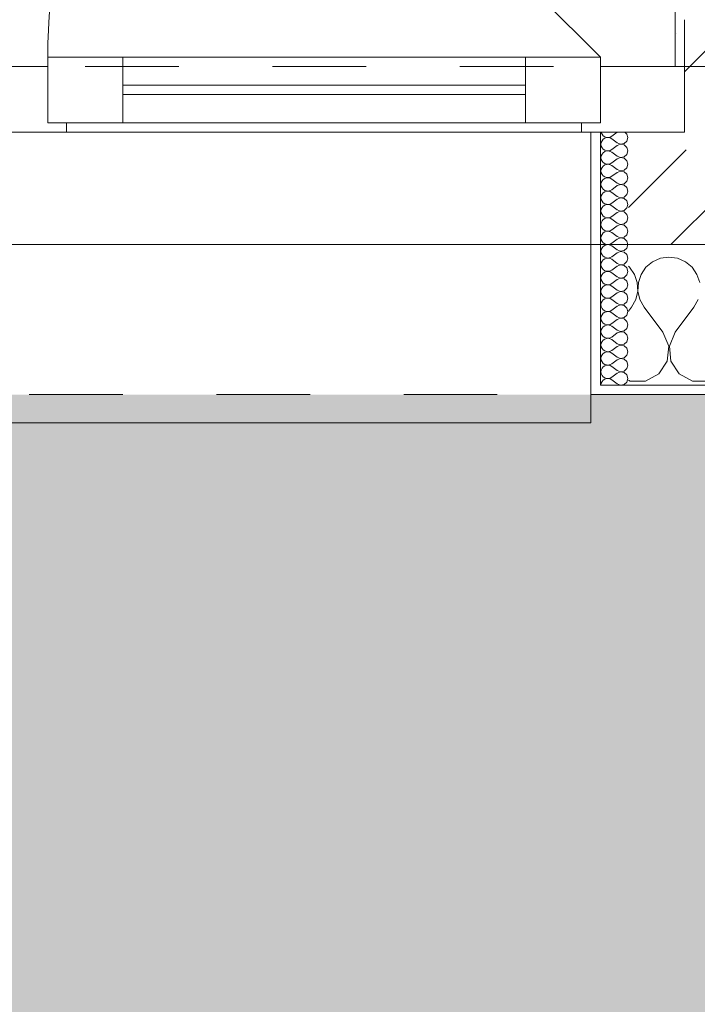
# Model space of a CAD drawing. Header units: metres. Extents: x -4 to 100, y -11 to 17.
# Tile 593 of 656: x 56.84 to 57.564, y -0.806 to 0.245. Entities that reach past the tile are written whole.
import ezdxf

# ---------------------------------------------------------------- set-up
doc = ezdxf.new("R2010")
doc.units = ezdxf.units.M
doc.header["$MEASUREMENT"] = 0
doc.linetypes.add('Strichlinie eng', pattern=[0.115, 0.075, -0.04])
doc.linetypes.add('Untersicht', pattern=[0.1, 0.075, -0.025])
for name, color, linetype in [('152 - Bemaßung_ Beschriftung.Ausbau', 7, 'Continuous'), ('302 - Elemente.Schraffur', 7, 'Continuous'), ('603 - Struktur.Bodenplatte_ Decke Roh', 7, 'Continuous'), ('604 - Struktur.Wand Aussen', 7, 'Continuous'), ('Neubau_653 - Abdeckung.TB Verkofferung', 7, 'Continuous')]:
    doc.layers.add(name, color=color, linetype=linetype)
doc.styles.add('ERSTELLTER_STIL_2', font='txt')
doc.dimstyles.new('ERSTELLTER_STIL__5', dxfattribs={"dimtxt": 0.1, "dimasz": 0.0532, "dimexe": 0.18, "dimexo": 0.0625, "dimgap": 0, "dimtad": 1, "dimtih": 1, "dimtoh": 1, "dimzin": 0, "dimdsep": 46, "dimtxsty": 'ERSTELLTER_STIL_2', "dimblk": 'ARROWHEAD_2', "dimblk1": 'ARROWHEAD_2', "dimblk2": 'ARROWHEAD_2', "dimcen": 0.09, "dimse1": 1, "dimse2": 1, "dimclrd": 7, "dimclre": 7, "dimclrt": 7, "dimazin": 0, "dimtfac": 1, "dimtdec": 4, "dimtmove": 0, "dimatfit": 3, "dimfxl": 1, "dimtolj": 1, "dimtzin": 0, "dimarcsym": 0})
pattern_1 = [(0, (0, 0), (0, 0.08660254), [0, -0.05]), (0, (0.025, 0.0433), (0, 0.08660254), [0, -0.05])]

# ---------------------------------------------------------------- blocks, each defined once
blk = doc.blocks.new('*X159')
at = {"layer": '604 - Struktur.Wand Aussen', "color": 7, "linetype": 'Continuous', "lineweight": 5}
for p, q in [((57.5242, -0.0096), (57.5158, -0.0133)), ((57.5333, -0.0083), (57.5242, -0.0096)), ((57.5424, -0.0096), (57.5333, -0.0083)), ((57.5509, -0.0133), (57.5424, -0.0096)), ((57.4913, -0.0192), (57.49, -0.0181)), ((57.4965, -0.0268), (57.4913, -0.0192)), ((57.5087, -0.0192), (57.5035, -0.0268)), ((57.5158, -0.0133), (57.5087, -0.0192)), ((57.5579, -0.0192), (57.5509, -0.0133)), ((57.5631, -0.0268), (57.5579, -0.0192)), ((57.4994, -0.0355), (57.4965, -0.0268)), ((57.5035, -0.0268), (57.5006, -0.0355)), ((57.5661, -0.0355), (57.5631, -0.0268)), ((57.4999, -0.0447), (57.4994, -0.0355)), ((57.5006, -0.0355), (57.5001, -0.0447)), ((57.4978, -0.0536), (57.4999, -0.0447)), ((57.5001, -0.0447), (57.5022, -0.0536)), ((57.49, -0.0661), (57.4933, -0.0617)), ((57.4933, -0.0617), (57.4978, -0.0536)), ((57.5022, -0.0536), (57.5067, -0.0617)), ((57.5267, -0.0883), (57.5067, -0.0617)), ((57.54, -0.0883), (57.56, -0.0617)), ((57.56, -0.0617), (57.5645, -0.0536)), ((57.533, -0.1033), (57.5267, -0.0883)), ((57.54, -0.0883), (57.5337, -0.1033)), ((57.5314, -0.1195), (57.533, -0.1033)), ((57.5337, -0.1033), (57.5352, -0.1195)), ((57.5224, -0.133), (57.5314, -0.1195)), ((57.5352, -0.1195), (57.5442, -0.133)), ((57.5081, -0.1407), (57.5224, -0.133)), ((57.5442, -0.133), (57.5585, -0.1407)), ((57.49, -0.1397), (57.4919, -0.1407)), ((57.4919, -0.1407), (57.5081, -0.1407)), ((57.5585, -0.1407), (57.5748, -0.1407))]:
    blk.add_line(p, q, dxfattribs=at)
blk = doc.blocks.new('*X164')
at = {"layer": '604 - Struktur.Wand Aussen', "color": 7, "linetype": 'Continuous', "lineweight": 5}
for p, q in [((57.4609, 0.125), (57.461, 0.1245)), ((57.461, 0.1245), (57.4618, 0.1227)), ((57.4618, 0.1159), (57.461, 0.1141)), ((57.4618, 0.1227), (57.463, 0.1212)), ((57.463, 0.1174), (57.4618, 0.1159)), ((57.463, 0.1212), (57.4647, 0.12)), ((57.4647, 0.1185), (57.463, 0.1174)), ((57.4647, 0.12), (57.4665, 0.1194)), ((57.4665, 0.1192), (57.4647, 0.1185)), ((57.4665, 0.1194), (57.4685, 0.1193)), ((57.4685, 0.1193), (57.4665, 0.1192)), ((57.4685, 0.1193), (57.4704, 0.1198)), ((57.4704, 0.1188), (57.4685, 0.1193)), ((57.4704, 0.1198), (57.4721, 0.1207)), ((57.4721, 0.1179), (57.4704, 0.1188)), ((57.4779, 0.125), (57.4721, 0.1207)), ((57.4779, 0.1136), (57.4721, 0.1179)), ((57.4882, 0.123), (57.4861, 0.125)), ((57.4893, 0.1193), (57.4882, 0.123)), ((57.4882, 0.1155), (57.4893, 0.1193)), ((57.461, 0.1141), (57.4607, 0.1121)), ((57.4607, 0.1121), (57.461, 0.1102)), ((57.461, 0.1102), (57.4618, 0.1084)), ((57.4618, 0.1084), (57.463, 0.1069)), ((57.463, 0.1069), (57.4647, 0.1058)), ((57.4647, 0.1058), (57.4665, 0.1051)), ((57.4665, 0.1051), (57.4685, 0.105)), ((57.4685, 0.105), (57.4704, 0.1055)), ((57.4704, 0.1055), (57.4721, 0.1064)), ((57.4779, 0.1107), (57.4721, 0.1064)), ((57.4779, 0.1136), (57.4815, 0.1122)), ((57.4815, 0.1121), (57.4779, 0.1107)), ((57.4815, 0.1122), (57.4853, 0.1129)), ((57.4853, 0.1114), (57.4815, 0.1121)), ((57.4853, 0.1129), (57.4882, 0.1155)), ((57.4882, 0.1088), (57.4853, 0.1114)), ((57.4893, 0.105), (57.4882, 0.1088)), ((57.461, 0.0998), (57.4607, 0.0979)), ((57.4607, 0.0979), (57.461, 0.0959)), ((57.4618, 0.1016), (57.461, 0.0998)), ((57.461, 0.0959), (57.4618, 0.0941)), ((57.463, 0.1031), (57.4618, 0.1016)), ((57.4647, 0.1042), (57.463, 0.1031)), ((57.4665, 0.1049), (57.4647, 0.1042)), ((57.4685, 0.105), (57.4665, 0.1049)), ((57.4704, 0.1045), (57.4685, 0.105)), ((57.4721, 0.1036), (57.4704, 0.1045)), ((57.4779, 0.0993), (57.4721, 0.1036)), ((57.4779, 0.0964), (57.4721, 0.0921)), ((57.4779, 0.0993), (57.4815, 0.0979)), ((57.4815, 0.0978), (57.4779, 0.0964)), ((57.4815, 0.0979), (57.4853, 0.0986)), ((57.4853, 0.0971), (57.4815, 0.0978)), ((57.4853, 0.0986), (57.4882, 0.1012)), ((57.4882, 0.0945), (57.4853, 0.0971)), ((57.4882, 0.1012), (57.4893, 0.105)), ((57.461, 0.0855), (57.4607, 0.0836)), ((57.4618, 0.0873), (57.461, 0.0855)), ((57.4618, 0.0941), (57.463, 0.0926)), ((57.463, 0.0888), (57.4618, 0.0873)), ((57.463, 0.0926), (57.4647, 0.0915)), ((57.4647, 0.09), (57.463, 0.0888)), ((57.4647, 0.0915), (57.4665, 0.0908)), ((57.4665, 0.0906), (57.4647, 0.09)), ((57.4665, 0.0908), (57.4685, 0.0907)), ((57.4685, 0.0907), (57.4665, 0.0906)), ((57.4685, 0.0907), (57.4704, 0.0912)), ((57.4704, 0.0902), (57.4685, 0.0907)), ((57.4704, 0.0912), (57.4721, 0.0921)), ((57.4721, 0.0893), (57.4704, 0.0902)), ((57.4779, 0.085), (57.4721, 0.0893)), ((57.4779, 0.085), (57.4815, 0.0836)), ((57.4815, 0.0836), (57.4853, 0.0843)), ((57.4853, 0.0843), (57.4882, 0.087)), ((57.4893, 0.0907), (57.4882, 0.0945)), ((57.4882, 0.087), (57.4893, 0.0907)), ((57.4607, 0.0836), (57.461, 0.0816)), ((57.461, 0.0816), (57.4618, 0.0798)), ((57.4618, 0.0798), (57.463, 0.0783)), ((57.463, 0.0746), (57.4618, 0.073)), ((57.463, 0.0783), (57.4647, 0.0772)), ((57.4647, 0.0757), (57.463, 0.0746)), ((57.4647, 0.0772), (57.4665, 0.0766)), ((57.4665, 0.0763), (57.4647, 0.0757)), ((57.4665, 0.0766), (57.4685, 0.0765)), ((57.4685, 0.0764), (57.4665, 0.0763)), ((57.4685, 0.0765), (57.4704, 0.0769)), ((57.4704, 0.076), (57.4685, 0.0764)), ((57.4704, 0.0769), (57.4721, 0.0779)), ((57.4721, 0.075), (57.4704, 0.076)), ((57.4779, 0.0821), (57.4721, 0.0779)), ((57.4779, 0.0707), (57.4721, 0.075)), ((57.4815, 0.0835), (57.4779, 0.0821)), ((57.4853, 0.0828), (57.4815, 0.0835)), ((57.4882, 0.0802), (57.4853, 0.0828)), ((57.4893, 0.0764), (57.4882, 0.0802)), ((57.4882, 0.0727), (57.4893, 0.0764)), ((57.461, 0.0712), (57.4607, 0.0693)), ((57.4607, 0.0693), (57.461, 0.0673)), ((57.4618, 0.073), (57.461, 0.0712)), ((57.461, 0.0673), (57.4618, 0.0655)), ((57.4618, 0.0655), (57.463, 0.064)), ((57.463, 0.064), (57.4647, 0.0629)), ((57.4704, 0.0626), (57.4721, 0.0636)), ((57.4779, 0.0679), (57.4721, 0.0636)), ((57.4779, 0.0707), (57.4815, 0.0693)), ((57.4815, 0.0693), (57.4779, 0.0679)), ((57.4815, 0.0693), (57.4853, 0.07)), ((57.4853, 0.0685), (57.4815, 0.0693)), ((57.4853, 0.07), (57.4882, 0.0727)), ((57.4882, 0.0659), (57.4853, 0.0685)), ((57.4893, 0.0621), (57.4882, 0.0659)), ((57.461, 0.057), (57.4607, 0.055)), ((57.4607, 0.055), (57.461, 0.053)), ((57.4618, 0.0588), (57.461, 0.057)), ((57.461, 0.053), (57.4618, 0.0512)), ((57.463, 0.0603), (57.4618, 0.0588)), ((57.4647, 0.0614), (57.463, 0.0603)), ((57.4647, 0.0629), (57.4665, 0.0623)), ((57.4665, 0.062), (57.4647, 0.0614)), ((57.4665, 0.0623), (57.4685, 0.0622)), ((57.4685, 0.0621), (57.4665, 0.062)), ((57.4685, 0.0622), (57.4704, 0.0626)), ((57.4704, 0.0617), (57.4685, 0.0621)), ((57.4721, 0.0607), (57.4704, 0.0617)), ((57.4779, 0.0564), (57.4721, 0.0607)), ((57.4779, 0.0536), (57.4721, 0.0493)), ((57.4779, 0.0564), (57.4815, 0.055)), ((57.4815, 0.055), (57.4779, 0.0536)), ((57.4815, 0.055), (57.4853, 0.0558)), ((57.4853, 0.0542), (57.4815, 0.055)), ((57.4853, 0.0558), (57.4882, 0.0584)), ((57.4882, 0.0516), (57.4853, 0.0542)), ((57.4882, 0.0584), (57.4893, 0.0621)), ((57.461, 0.0427), (57.4607, 0.0407)), ((57.4618, 0.0445), (57.461, 0.0427)), ((57.4618, 0.0512), (57.463, 0.0497)), ((57.463, 0.046), (57.4618, 0.0445)), ((57.463, 0.0497), (57.4647, 0.0486)), ((57.4647, 0.0471), (57.463, 0.046)), ((57.4647, 0.0486), (57.4665, 0.048)), ((57.4665, 0.0477), (57.4647, 0.0471)), ((57.4665, 0.048), (57.4685, 0.0479)), ((57.4685, 0.0478), (57.4665, 0.0477)), ((57.4685, 0.0479), (57.4704, 0.0483)), ((57.4704, 0.0474), (57.4685, 0.0478)), ((57.4704, 0.0483), (57.4721, 0.0493)), ((57.4721, 0.0464), (57.4704, 0.0474)), ((57.4779, 0.0421), (57.4721, 0.0464)), ((57.4779, 0.0421), (57.4815, 0.0407)), ((57.4853, 0.0415), (57.4882, 0.0441)), ((57.4893, 0.0479), (57.4882, 0.0516)), ((57.4882, 0.0441), (57.4893, 0.0479)), ((57.4607, 0.0407), (57.461, 0.0388)), ((57.461, 0.0388), (57.4618, 0.037)), ((57.4618, 0.037), (57.463, 0.0354)), ((57.463, 0.0317), (57.4618, 0.0302)), ((57.463, 0.0354), (57.4647, 0.0343)), ((57.4647, 0.0328), (57.463, 0.0317)), ((57.4647, 0.0343), (57.4665, 0.0337)), ((57.4665, 0.0334), (57.4647, 0.0328)), ((57.4665, 0.0337), (57.4685, 0.0336)), ((57.4685, 0.0335), (57.4665, 0.0334)), ((57.4685, 0.0336), (57.4704, 0.034)), ((57.4704, 0.0331), (57.4685, 0.0335)), ((57.4704, 0.034), (57.4721, 0.035)), ((57.4721, 0.0321), (57.4704, 0.0331)), ((57.4779, 0.0393), (57.4721, 0.035)), ((57.4779, 0.0279), (57.4721, 0.0321)), ((57.4815, 0.0407), (57.4779, 0.0393)), ((57.4815, 0.0407), (57.4853, 0.0415)), ((57.4853, 0.04), (57.4815, 0.0407)), ((57.4882, 0.0373), (57.4853, 0.04)), ((57.4893, 0.0336), (57.4882, 0.0373)), ((57.4882, 0.0298), (57.4893, 0.0336)), ((57.461, 0.0284), (57.4607, 0.0264)), ((57.4607, 0.0264), (57.461, 0.0245)), ((57.4618, 0.0302), (57.461, 0.0284)), ((57.461, 0.0245), (57.4618, 0.0227)), ((57.4618, 0.0227), (57.463, 0.0212)), ((57.463, 0.0212), (57.4647, 0.02)), ((57.4779, 0.025), (57.4721, 0.0207)), ((57.4779, 0.0279), (57.4815, 0.0265)), ((57.4815, 0.0264), (57.4779, 0.025)), ((57.4815, 0.0265), (57.4853, 0.0272)), ((57.4853, 0.0257), (57.4815, 0.0264)), ((57.4853, 0.0272), (57.4882, 0.0298)), ((57.4882, 0.023), (57.4853, 0.0257)), ((57.4893, 0.0193), (57.4882, 0.023)), ((57.461, 0.0141), (57.4607, 0.0121)), ((57.4607, 0.0121), (57.461, 0.0102)), ((57.4618, 0.0159), (57.461, 0.0141)), ((57.463, 0.0174), (57.4618, 0.0159)), ((57.4647, 0.0185), (57.463, 0.0174)), ((57.4647, 0.02), (57.4665, 0.0194)), ((57.4665, 0.0192), (57.4647, 0.0185)), ((57.4665, 0.0194), (57.4685, 0.0193)), ((57.4685, 0.0193), (57.4665, 0.0192)), ((57.4685, 0.0193), (57.4704, 0.0198)), ((57.4704, 0.0188), (57.4685, 0.0193)), ((57.4704, 0.0198), (57.4721, 0.0207)), ((57.4721, 0.0179), (57.4704, 0.0188)), ((57.4779, 0.0136), (57.4721, 0.0179)), ((57.4779, 0.0107), (57.4721, 0.0064)), ((57.4779, 0.0136), (57.4815, 0.0122)), ((57.4815, 0.0121), (57.4779, 0.0107)), ((57.4815, 0.0122), (57.4853, 0.0129)), ((57.4853, 0.0114), (57.4815, 0.0121)), ((57.4853, 0.0129), (57.4882, 0.0155)), ((57.4882, 0.0088), (57.4853, 0.0114)), ((57.4882, 0.0155), (57.4893, 0.0193)), ((57.461, 0.0102), (57.4618, 0.0084)), ((57.4618, 0.0016), (57.461, -0.0002)), ((57.4618, 0.0084), (57.463, 0.0069)), ((57.463, 0.0031), (57.4618, 0.0016)), ((57.463, 0.0069), (57.4647, 0.0058)), ((57.4647, 0.0042), (57.463, 0.0031)), ((57.4647, 0.0058), (57.4665, 0.0051)), ((57.4665, 0.0049), (57.4647, 0.0042)), ((57.4665, 0.0051), (57.4685, 0.005)), ((57.4685, 0.005), (57.4665, 0.0049)), ((57.4685, 0.005), (57.4704, 0.0055)), ((57.4704, 0.0045), (57.4685, 0.005)), ((57.4704, 0.0055), (57.4721, 0.0064)), ((57.4721, 0.0036), (57.4704, 0.0045)), ((57.4779, -0.0007), (57.4721, 0.0036)), ((57.4853, -0.0014), (57.4882, 0.0012)), ((57.4893, 0.005), (57.4882, 0.0088)), ((57.4882, 0.0012), (57.4893, 0.005)), ((57.461, -0.0002), (57.4607, -0.0021)), ((57.4607, -0.0021), (57.461, -0.0041)), ((57.461, -0.0041), (57.4618, -0.0059)), ((57.4618, -0.0059), (57.463, -0.0074)), ((57.463, -0.0074), (57.4647, -0.0085)), ((57.4647, -0.01), (57.463, -0.0112)), ((57.4647, -0.0085), (57.4665, -0.0092)), ((57.4665, -0.0094), (57.4647, -0.01)), ((57.4665, -0.0092), (57.4685, -0.0093)), ((57.4685, -0.0093), (57.4665, -0.0094)), ((57.4685, -0.0093), (57.4704, -0.0088)), ((57.4704, -0.0098), (57.4685, -0.0093)), ((57.4704, -0.0088), (57.4721, -0.0079)), ((57.4721, -0.0107), (57.4704, -0.0098)), ((57.4779, -0.0036), (57.4721, -0.0079)), ((57.4779, -0.0007), (57.4815, -0.0021)), ((57.4815, -0.0022), (57.4779, -0.0036)), ((57.4815, -0.0021), (57.4853, -0.0014)), ((57.4853, -0.0029), (57.4815, -0.0022)), ((57.4882, -0.0055), (57.4853, -0.0029)), ((57.4893, -0.0093), (57.4882, -0.0055)), ((57.4882, -0.013), (57.4893, -0.0093)), ((57.461, -0.0145), (57.4607, -0.0164)), ((57.4607, -0.0164), (57.461, -0.0184)), ((57.4618, -0.0127), (57.461, -0.0145)), ((57.461, -0.0184), (57.4618, -0.0202)), ((57.463, -0.0112), (57.4618, -0.0127)), ((57.4618, -0.0202), (57.463, -0.0217)), ((57.4779, -0.015), (57.4721, -0.0107)), ((57.4779, -0.0179), (57.4721, -0.0221)), ((57.4779, -0.015), (57.4815, -0.0164)), ((57.4815, -0.0165), (57.4779, -0.0179)), ((57.4815, -0.0164), (57.4853, -0.0157)), ((57.4853, -0.0172), (57.4815, -0.0165)), ((57.4853, -0.0157), (57.4882, -0.013)), ((57.4882, -0.0198), (57.4853, -0.0172)), ((57.4893, -0.0236), (57.4882, -0.0198)), ((57.461, -0.0288), (57.4607, -0.0307)), ((57.4607, -0.0307), (57.461, -0.0327)), ((57.4618, -0.027), (57.461, -0.0288)), ((57.463, -0.0254), (57.4618, -0.027)), ((57.463, -0.0217), (57.4647, -0.0228)), ((57.4647, -0.0243), (57.463, -0.0254)), ((57.4647, -0.0228), (57.4665, -0.0234)), ((57.4665, -0.0237), (57.4647, -0.0243)), ((57.4665, -0.0234), (57.4685, -0.0235)), ((57.4685, -0.0236), (57.4665, -0.0237)), ((57.4685, -0.0235), (57.4704, -0.0231)), ((57.4704, -0.024), (57.4685, -0.0236)), ((57.4704, -0.0231), (57.4721, -0.0221)), ((57.4721, -0.025), (57.4704, -0.024)), ((57.4779, -0.0293), (57.4721, -0.025)), ((57.4779, -0.0293), (57.4815, -0.0307)), ((57.4815, -0.0307), (57.4779, -0.0321)), ((57.4815, -0.0307), (57.4853, -0.03)), ((57.4853, -0.0315), (57.4815, -0.0307)), ((57.4853, -0.03), (57.4882, -0.0273)), ((57.4882, -0.0341), (57.4853, -0.0315)), ((57.4882, -0.0273), (57.4893, -0.0236)), ((57.461, -0.0327), (57.4618, -0.0345)), ((57.4618, -0.0412), (57.461, -0.043)), ((57.4618, -0.0345), (57.463, -0.036)), ((57.463, -0.0397), (57.4618, -0.0412)), ((57.463, -0.036), (57.4647, -0.0371)), ((57.4647, -0.0386), (57.463, -0.0397)), ((57.4647, -0.0371), (57.4665, -0.0377)), ((57.4665, -0.038), (57.4647, -0.0386)), ((57.4665, -0.0377), (57.4685, -0.0378)), ((57.4685, -0.0379), (57.4665, -0.038)), ((57.4685, -0.0378), (57.4704, -0.0374)), ((57.4704, -0.0383), (57.4685, -0.0379)), ((57.4704, -0.0374), (57.4721, -0.0364)), ((57.4721, -0.0393), (57.4704, -0.0383)), ((57.4779, -0.0321), (57.4721, -0.0364)), ((57.4779, -0.0436), (57.4721, -0.0393)), ((57.4853, -0.0442), (57.4882, -0.0416)), ((57.4893, -0.0379), (57.4882, -0.0341)), ((57.4882, -0.0416), (57.4893, -0.0379)), ((57.461, -0.043), (57.4607, -0.045)), ((57.4607, -0.045), (57.461, -0.047)), ((57.461, -0.047), (57.4618, -0.0488)), ((57.4618, -0.0488), (57.463, -0.0503)), ((57.463, -0.0503), (57.4647, -0.0514)), ((57.4647, -0.0514), (57.4665, -0.052)), ((57.4665, -0.0523), (57.4647, -0.0529)), ((57.4665, -0.052), (57.4685, -0.0521)), ((57.4685, -0.0522), (57.4665, -0.0523)), ((57.4685, -0.0521), (57.4704, -0.0517)), ((57.4704, -0.0526), (57.4685, -0.0522)), ((57.4704, -0.0517), (57.4721, -0.0507)), ((57.4779, -0.0464), (57.4721, -0.0507)), ((57.4779, -0.0436), (57.4815, -0.045)), ((57.4815, -0.045), (57.4779, -0.0464)), ((57.4815, -0.045), (57.4853, -0.0442)), ((57.4853, -0.0458), (57.4815, -0.045)), ((57.4882, -0.0484), (57.4853, -0.0458)), ((57.4893, -0.0521), (57.4882, -0.0484)), ((57.4882, -0.0559), (57.4893, -0.0521)), ((57.461, -0.0573), (57.4607, -0.0593)), ((57.4607, -0.0593), (57.461, -0.0612)), ((57.4618, -0.0555), (57.461, -0.0573)), ((57.461, -0.0612), (57.4618, -0.063)), ((57.463, -0.054), (57.4618, -0.0555)), ((57.4647, -0.0529), (57.463, -0.054)), ((57.4721, -0.0536), (57.4704, -0.0526)), ((57.4779, -0.0579), (57.4721, -0.0536)), ((57.4779, -0.0607), (57.4721, -0.065)), ((57.4779, -0.0579), (57.4815, -0.0593)), ((57.4815, -0.0593), (57.4779, -0.0607)), ((57.4815, -0.0593), (57.4853, -0.0585)), ((57.4853, -0.06), (57.4815, -0.0593)), ((57.4853, -0.0585), (57.4882, -0.0559)), ((57.4882, -0.0627), (57.4853, -0.06)), ((57.4893, -0.0664), (57.4882, -0.0627)), ((57.461, -0.0716), (57.4607, -0.0736)), ((57.4618, -0.0698), (57.461, -0.0716)), ((57.4618, -0.063), (57.463, -0.0646)), ((57.463, -0.0683), (57.4618, -0.0698)), ((57.463, -0.0646), (57.4647, -0.0657)), ((57.4647, -0.0672), (57.463, -0.0683)), ((57.4647, -0.0657), (57.4665, -0.0663)), ((57.4665, -0.0666), (57.4647, -0.0672)), ((57.4665, -0.0663), (57.4685, -0.0664)), ((57.4685, -0.0665), (57.4665, -0.0666)), ((57.4685, -0.0664), (57.4704, -0.066)), ((57.4704, -0.0669), (57.4685, -0.0665)), ((57.4704, -0.066), (57.4721, -0.065)), ((57.4721, -0.0679), (57.4704, -0.0669)), ((57.4779, -0.0721), (57.4721, -0.0679)), ((57.4779, -0.0721), (57.4815, -0.0735)), ((57.4815, -0.0735), (57.4853, -0.0728)), ((57.4853, -0.0728), (57.4882, -0.0702)), ((57.4882, -0.0702), (57.4893, -0.0664)), ((57.4607, -0.0736), (57.461, -0.0755)), ((57.461, -0.0755), (57.4618, -0.0773)), ((57.4618, -0.0773), (57.463, -0.0788)), ((57.463, -0.0826), (57.4618, -0.0841)), ((57.463, -0.0788), (57.4647, -0.08)), ((57.4647, -0.0815), (57.463, -0.0826)), ((57.4647, -0.08), (57.4665, -0.0806)), ((57.4665, -0.0808), (57.4647, -0.0815)), ((57.4665, -0.0806), (57.4685, -0.0807)), ((57.4685, -0.0807), (57.4665, -0.0808)), ((57.4685, -0.0807), (57.4704, -0.0802)), ((57.4704, -0.0812), (57.4685, -0.0807)), ((57.4704, -0.0802), (57.4721, -0.0793)), ((57.4721, -0.0821), (57.4704, -0.0812)), ((57.4779, -0.075), (57.4721, -0.0793)), ((57.4779, -0.0864), (57.4721, -0.0821)), ((57.4815, -0.0736), (57.4779, -0.075)), ((57.4853, -0.0743), (57.4815, -0.0736)), ((57.4882, -0.077), (57.4853, -0.0743)), ((57.4893, -0.0807), (57.4882, -0.077)), ((57.4882, -0.0845), (57.4893, -0.0807)), ((57.461, -0.0859), (57.4607, -0.0879)), ((57.4607, -0.0879), (57.461, -0.0898)), ((57.4618, -0.0841), (57.461, -0.0859)), ((57.461, -0.0898), (57.4618, -0.0916)), ((57.4618, -0.0916), (57.463, -0.0931)), ((57.463, -0.0931), (57.4647, -0.0942)), ((57.4647, -0.0942), (57.4665, -0.0949)), ((57.4685, -0.095), (57.4704, -0.0945)), ((57.4704, -0.0945), (57.4721, -0.0936)), ((57.4779, -0.0893), (57.4721, -0.0936)), ((57.4779, -0.0864), (57.4815, -0.0878)), ((57.4815, -0.0879), (57.4779, -0.0893)), ((57.4815, -0.0878), (57.4853, -0.0871)), ((57.4853, -0.0886), (57.4815, -0.0879)), ((57.4853, -0.0871), (57.4882, -0.0845)), ((57.4882, -0.0912), (57.4853, -0.0886)), ((57.4893, -0.095), (57.4882, -0.0912)), ((57.461, -0.1002), (57.4607, -0.1021)), ((57.4607, -0.1021), (57.461, -0.1041)), ((57.4618, -0.0984), (57.461, -0.1002)), ((57.461, -0.1041), (57.4618, -0.1059)), ((57.463, -0.0969), (57.4618, -0.0984)), ((57.4647, -0.0958), (57.463, -0.0969)), ((57.4665, -0.0951), (57.4647, -0.0958)), ((57.4665, -0.0949), (57.4685, -0.095)), ((57.4685, -0.095), (57.4665, -0.0951)), ((57.4704, -0.0955), (57.4685, -0.095)), ((57.4721, -0.0964), (57.4704, -0.0955)), ((57.4779, -0.1007), (57.4721, -0.0964)), ((57.4779, -0.1036), (57.4721, -0.1079)), ((57.4779, -0.1007), (57.4815, -0.1021)), ((57.4815, -0.1022), (57.4779, -0.1036)), ((57.4815, -0.1021), (57.4853, -0.1014)), ((57.4853, -0.1029), (57.4815, -0.1022)), ((57.4853, -0.1014), (57.4882, -0.0988)), ((57.4882, -0.1055), (57.4853, -0.1029)), ((57.4882, -0.0988), (57.4893, -0.095)), ((57.461, -0.1145), (57.4607, -0.1164)), ((57.4618, -0.1127), (57.461, -0.1145)), ((57.4618, -0.1059), (57.463, -0.1074)), ((57.463, -0.1112), (57.4618, -0.1127)), ((57.463, -0.1074), (57.4647, -0.1085)), ((57.4647, -0.11), (57.463, -0.1112)), ((57.4647, -0.1085), (57.4665, -0.1092)), ((57.4665, -0.1094), (57.4647, -0.11)), ((57.4665, -0.1092), (57.4685, -0.1093)), ((57.4685, -0.1093), (57.4665, -0.1094)), ((57.4685, -0.1093), (57.4704, -0.1088)), ((57.4704, -0.1098), (57.4685, -0.1093)), ((57.4704, -0.1088), (57.4721, -0.1079)), ((57.4721, -0.1107), (57.4704, -0.1098)), ((57.4779, -0.115), (57.4721, -0.1107)), ((57.4779, -0.115), (57.4815, -0.1164)), ((57.4853, -0.1157), (57.4882, -0.113)), ((57.4893, -0.1093), (57.4882, -0.1055)), ((57.4882, -0.113), (57.4893, -0.1093)), ((57.4607, -0.1164), (57.461, -0.1184)), ((57.461, -0.1184), (57.4618, -0.1202)), ((57.4618, -0.1202), (57.463, -0.1217)), ((57.463, -0.1254), (57.4618, -0.127)), ((57.463, -0.1217), (57.4647, -0.1228)), ((57.4647, -0.1243), (57.463, -0.1254)), ((57.4647, -0.1228), (57.4665, -0.1234)), ((57.4665, -0.1237), (57.4647, -0.1243)), ((57.4665, -0.1234), (57.4685, -0.1235)), ((57.4685, -0.1236), (57.4665, -0.1237)), ((57.4685, -0.1235), (57.4704, -0.1231)), ((57.4704, -0.124), (57.4685, -0.1236)), ((57.4704, -0.1231), (57.4721, -0.1221)), ((57.4721, -0.125), (57.4704, -0.124)), ((57.4779, -0.1179), (57.4721, -0.1221)), ((57.4779, -0.1293), (57.4721, -0.125)), ((57.4815, -0.1165), (57.4779, -0.1179)), ((57.4815, -0.1164), (57.4853, -0.1157)), ((57.4853, -0.1172), (57.4815, -0.1165)), ((57.4882, -0.1198), (57.4853, -0.1172)), ((57.4893, -0.1236), (57.4882, -0.1198)), ((57.4882, -0.1273), (57.4893, -0.1236)), ((57.461, -0.1288), (57.4607, -0.1307)), ((57.4607, -0.1307), (57.461, -0.1327)), ((57.4618, -0.127), (57.461, -0.1288)), ((57.461, -0.1327), (57.4618, -0.1345)), ((57.4618, -0.1345), (57.463, -0.136)), ((57.463, -0.136), (57.4647, -0.1371)), ((57.4704, -0.1374), (57.4721, -0.1364)), ((57.4779, -0.1321), (57.4721, -0.1364)), ((57.4779, -0.1293), (57.4815, -0.1307)), ((57.4815, -0.1307), (57.4779, -0.1321)), ((57.4815, -0.1307), (57.4853, -0.13)), ((57.4853, -0.1315), (57.4815, -0.1307)), ((57.4853, -0.13), (57.4882, -0.1273)), ((57.4882, -0.1341), (57.4853, -0.1315)), ((57.4893, -0.1379), (57.4882, -0.1341)), ((57.461, -0.143), (57.4607, -0.145)), ((57.4618, -0.1412), (57.461, -0.143)), ((57.463, -0.1397), (57.4618, -0.1412)), ((57.4647, -0.1386), (57.463, -0.1397)), ((57.4647, -0.1371), (57.4665, -0.1377)), ((57.4665, -0.138), (57.4647, -0.1386)), ((57.4665, -0.1377), (57.4685, -0.1378)), ((57.4685, -0.1379), (57.4665, -0.138)), ((57.4685, -0.1378), (57.4704, -0.1374)), ((57.4704, -0.1383), (57.4685, -0.1379)), ((57.4721, -0.1393), (57.4704, -0.1383)), ((57.4779, -0.1436), (57.4721, -0.1393)), ((57.4779, -0.1436), (57.4815, -0.145)), ((57.4815, -0.145), (57.4853, -0.1442)), ((57.4853, -0.1442), (57.4882, -0.1416)), ((57.4882, -0.1416), (57.4893, -0.1379))]:
    blk.add_line(p, q, dxfattribs=at)
blk = doc.blocks.new('*D470')
at = {"layer": '152 - Bemaßung_ Beschriftung.Ausbau', "color": 7, "linetype": 'Continuous', "lineweight": 5}
for p, q in [((55.15, -4.1125), (55.15, -4.0075)), ((53.1427, -4.025), (53.1023, -4.095)), ((55.1702, -4.025), (55.1298, -4.095)), ((53.1225, -4.06), (55.15, -4.06)), ((55.15, -4.06), (57.55, -4.06))]:
    blk.add_line(p, q, dxfattribs=at)
at = {"layer": '152 - Bemaßung_ Beschriftung.Ausbau', "color": 7, "lineweight": 5, "insert": (53.9531, -4.0594), "char_height": 0.1, "attachment_point": 7, "style": 'ERSTELLTER_STIL_2'}
blk.add_mtext('\\A1;{\\pql;\\fArial|b0|i0|c0|p38;2,02\\fArial|b0|i0|c0|p38;\\A1{\\H.66x;\\S75^  ;}}', dxfattribs=at)
blk = doc.blocks.new('ARROWHEAD_2')
at = {"color": 0, "linetype": 'Continuous', "lineweight": 0}
for p, q in [((-0.378, -0.655), (0.378, 0.655)), ((0, 0), (-1, 0))]:
    blk.add_line(p, q, dxfattribs=at)
blk = doc.blocks.new('*D471')
at = {"layer": '152 - Bemaßung_ Beschriftung.Ausbau', "color": 7, "linetype": 'Continuous', "lineweight": 5}
for p, q in [((57.55, -4.1125), (57.55, -4.0075)), ((55.1702, -4.025), (55.1298, -4.095)), ((57.5702, -4.025), (57.5298, -4.095)), ((55.15, -4.06), (57.55, -4.06)), ((57.55, -4.06), (58.73, -4.06))]:
    blk.add_line(p, q, dxfattribs=at)
at = {"layer": '152 - Bemaßung_ Beschriftung.Ausbau', "color": 7, "lineweight": 5, "char_height": 0.1, "attachment_point": 7, "style": 'ERSTELLTER_STIL_2'}
for s, insert in [('\\A1;{\\pql;\\fArial|b0|i0|c0|p38;2,40}', (56.217, -4.04)), ('\\A1;{\\pql;\\fArial|b0|i0|c0|p38;2,01}', (56.217, -4.18))]:
    blk.add_mtext(s, dxfattribs=dict(at, insert=insert))
blk = doc.blocks.new('*D472')
at = {"layer": '152 - Bemaßung_ Beschriftung.Ausbau', "color": 7, "linetype": 'Continuous', "lineweight": 5}
for p, q in [((58.73, -4.1125), (58.73, -4.0075)), ((57.5702, -4.025), (57.5298, -4.095)), ((58.7502, -4.025), (58.7098, -4.095)), ((57.55, -4.06), (58.73, -4.06)), ((58.73, -4.06), (61.13, -4.06))]:
    blk.add_line(p, q, dxfattribs=at)
at = {"layer": '152 - Bemaßung_ Beschriftung.Ausbau', "color": 7, "lineweight": 5, "insert": (58.007, -4.04), "char_height": 0.1, "attachment_point": 7, "style": 'ERSTELLTER_STIL_2'}
blk.add_mtext('\\A1;{\\pql;\\fArial|b0|i0|c0|p38;1,18}', dxfattribs=at)
blk = doc.blocks.new('*D511')
at = {"layer": '152 - Bemaßung_ Beschriftung.Ausbau', "color": 7, "linetype": 'Continuous', "lineweight": 5}
for p, q in [((54.6, -4.6125), (54.6, -4.5075)), ((54.4802, -4.525), (54.4398, -4.595)), ((54.6202, -4.525), (54.5798, -4.595)), ((54.46, -4.56), (54.6, -4.56)), ((54.6, -4.56), (58.06, -4.56))]:
    blk.add_line(p, q, dxfattribs=at)
blk = doc.blocks.new('*D512')
at = {"layer": '152 - Bemaßung_ Beschriftung.Ausbau', "color": 7, "linetype": 'Continuous', "lineweight": 5}
for p, q in [((58.06, -4.6125), (58.06, -4.5075)), ((54.6202, -4.525), (54.5798, -4.595)), ((58.0802, -4.525), (58.0398, -4.595)), ((54.6, -4.56), (58.06, -4.56)), ((58.06, -4.56), (58.195, -4.56))]:
    blk.add_line(p, q, dxfattribs=at)
at = {"layer": '152 - Bemaßung_ Beschriftung.Ausbau', "color": 7, "lineweight": 5, "char_height": 0.1, "attachment_point": 7, "style": 'ERSTELLTER_STIL_2'}
for s, insert in [('\\A1;{\\pql;\\fArial|b0|i0|c0|p38;13\\fArial|b0|i0|c0|p38;\\A1{\\H.66x;\\S5^  ;}}', (57.8379, -4.5417)), ('\\A1;{\\pql;\\fArial|b0|i0|c0|p38;3,46}', (56.096, -4.54))]:
    blk.add_mtext(s, dxfattribs=dict(at, insert=insert))
blk = doc.blocks.new('*D553')
at = {"layer": '152 - Bemaßung_ Beschriftung.Ausbau', "color": 7, "linetype": 'Continuous', "lineweight": 5}
for p, q in [((54.68, -5.1125), (54.68, -5.0075)), ((54.4002, -5.025), (54.3598, -5.095)), ((54.7002, -5.025), (54.6598, -5.095)), ((54.38, -5.06), (54.68, -5.06)), ((54.68, -5.06), (57.98, -5.06))]:
    blk.add_line(p, q, dxfattribs=at)
at = {"layer": '152 - Bemaßung_ Beschriftung.Ausbau', "color": 7, "lineweight": 5, "insert": (54.4541, -5.04), "char_height": 0.1, "attachment_point": 7, "style": 'ERSTELLTER_STIL_2'}
blk.add_mtext('\\A1;{\\pql;\\fArial|b0|i0|c0|p38;30}', dxfattribs=at)
blk = doc.blocks.new('*D554')
at = {"layer": '152 - Bemaßung_ Beschriftung.Ausbau', "color": 7, "linetype": 'Continuous', "lineweight": 5}
for p, q in [((57.98, -5.1125), (57.98, -5.0075)), ((54.7002, -5.025), (54.6598, -5.095)), ((58.0002, -5.025), (57.9598, -5.095)), ((54.68, -5.06), (57.98, -5.06)), ((57.98, -5.06), (58.28, -5.06))]:
    blk.add_line(p, q, dxfattribs=at)
at = {"layer": '152 - Bemaßung_ Beschriftung.Ausbau', "color": 7, "lineweight": 5, "insert": (56.197, -5.04), "char_height": 0.1, "attachment_point": 7, "style": 'ERSTELLTER_STIL_2'}
blk.add_mtext('\\A1;{\\pql;\\fArial|b0|i0|c0|p38;3,30}', dxfattribs=at)
blk = doc.blocks.new('*D562')
at = {"layer": '152 - Bemaßung_ Beschriftung.Ausbau', "color": 7, "linetype": 'Continuous', "lineweight": 5}
for p, q in [((-0.165, -6.1125), (-0.165, -6.0075)), ((62.425, -6.1125), (62.425, -6.0075)), ((-0.1448, -6.025), (-0.1852, -6.095)), ((62.4048, -6.095), (62.4452, -6.025)), ((-0.1992, -6.06), (-0.165, -6.06)), ((-0.165, -6.06), (62.425, -6.06)), ((62.425, -6.06), (62.4593, -6.06))]:
    blk.add_line(p, q, dxfattribs=at)
at = {"layer": '152 - Bemaßung_ Beschriftung.Ausbau', "color": 7, "lineweight": 5, "insert": (30.959, -6.04), "char_height": 0.1, "attachment_point": 7, "style": 'ERSTELLTER_STIL_2'}
blk.add_mtext('\\A1;{\\pql;\\fArial|b0|i0|c0|p38;62,59}', dxfattribs=at)
blk = doc.blocks.new('*D755')
at = {"layer": '152 - Bemaßung_ Beschriftung.Ausbau', "color": 7, "linetype": 'Continuous', "lineweight": 5}
for p, q in [((62.425, -5.6125), (62.425, -5.5075)), ((55.2302, -5.525), (55.1898, -5.595)), ((62.4048, -5.595), (62.4452, -5.525)), ((55.21, -5.56), (62.425, -5.56)), ((62.425, -5.56), (62.4593, -5.56))]:
    blk.add_line(p, q, dxfattribs=at)
at = {"layer": '152 - Bemaßung_ Beschriftung.Ausbau', "color": 7, "lineweight": 5, "char_height": 0.1, "attachment_point": 7, "style": 'ERSTELLTER_STIL_2'}
for s, insert in [('\\A1;{\\pql;\\fArial|b0|i0|c0|p38;7,21\\fArial|b0|i0|c0|p38;\\A1{\\H.66x;\\S5^  ;}}', (58.7353, -5.5594)), ('\\A1;{\\pql;\\fArial|b0|i0|c0|p38;10}', (55.2302, -5.54))]:
    blk.add_mtext(s, dxfattribs=dict(at, insert=insert))

msp = doc.modelspace()

# ---------------------------------------------------------------- hatches: boundary and pattern name
at = {"layer": '302 - Elemente.Schraffur', "linetype": 'Continuous', "lineweight": 0, "true_color": 0x282828}
msp.add_hatch(color=250, dxfattribs=at).paths.add_polyline_path([(55.22, -3.31), (62.435, -3.31), (62.435, -0.155), (55.22, -0.155)])
at = {"layer": '604 - Struktur.Wand Aussen', "linetype": 'Continuous', "lineweight": 0, "true_color": 0x000000}
h = msp.add_hatch(dxfattribs=at)
h.set_pattern_fill('Gips_0001', color=18, style=0, pattern_type=2)
h.set_pattern_definition([(45, (0, 0), (-0.01767767, 0.01767767), [0, -0.025])])
h.paths.add_polyline_path([(57.55, 0.255), (57.54, 0.255), (57.54, 0.195), (57.55, 0.195)])
h = msp.add_hatch(dxfattribs=at)
h.set_pattern_fill('Beton__Stahlbeton_0001', color=18, style=0, pattern_type=2)
h.set_pattern_definition([(45, (0, 0), (-0.08485281, 0.08485281), []), (45, (-0.04243, 0.04243), (-0.08485281, 0.08485281), [0.09, -0.03])])
h.paths.add_polyline_path([(57.55, 0.125), (57.49, 0.125), (57.49, 0.005), (58.79, 0.005), (58.79, 0.125), (58.73, 0.125), (58.73, 0.195), (58.73, 0.245), (57.55, 0.245), (57.55, 0.195)])
h = msp.add_hatch(dxfattribs=at)
h.set_pattern_fill('Verputz_0001', color=18, style=0, pattern_type=2)
h.set_pattern_definition(pattern_1)
h.paths.add_polyline_path([(57.46, -0.155), (57.46, 0.125), (57.45, 0.125), (57.45, -0.155)])
h = msp.add_hatch(dxfattribs=at)
h.set_pattern_fill('Verputz_0001', color=18, style=0, pattern_type=2)
h.set_pattern_definition(pattern_1)
h.paths.add_polyline_path([(57.46, -0.155), (58.82, -0.155), (58.82, -0.145), (57.46, -0.145)])

# ---------------------------------------------------------------- linework, layer by layer
at = {"layer": '603 - Struktur.Bodenplatte_ Decke Roh', "color": 7, "linetype": 'Continuous', "lineweight": 18, "flags": 128}
msp.add_lwpolyline([(55.11, 0.005), (62.275, 0.005)], dxfattribs=at)
at = {"layer": '604 - Struktur.Wand Aussen', "color": 7, "linetype": 'Continuous', "lineweight": 9}
for p, q in [((57.46, 0.205), (57.0428, 0.6222)), ((57.45, -0.185), (57.45, -0.155)), ((55.25, -0.185), (57.45, -0.185))]:
    msp.add_line(p, q, dxfattribs=at)
at = {"layer": '604 - Struktur.Wand Aussen', "color": 7, "linetype": 'Continuous', "lineweight": 5}
for p, q in [((57.54, 0.245), (57.54, 0.255)), ((57.54, 0.195), (57.54, 0.245)), ((57.54, 0.195), (57.54, 0.245)), ((57.55, 0.195), (57.54, 0.195)), ((57.55, 0.195), (57.54, 0.195)), ((57.55, 0.195), (57.54, 0.195)), ((57.45, 0.005), (57.45, 0.125)), ((57.46, 0.125), (57.45, 0.125)), ((57.46, 0.125), (57.45, 0.125)), ((57.46, 0.125), (57.45, 0.125)), ((57.45, 0.005), (57.45, 0.125)), ((57.49, 0.125), (57.46, 0.125)), ((57.46, 0.125), (57.46, -0.145)), ((57.46, -0.145), (57.46, 0.125)), ((57.49, 0.125), (57.46, 0.125)), ((57.49, 0.125), (57.46, 0.125)), ((57.45, -0.005), (57.45, 0.005)), ((57.45, -0.005), (57.45, 0.005)), ((57.45, -0.145), (57.45, -0.005)), ((57.45, -0.145), (57.45, -0.005)), ((57.45, -0.155), (57.45, -0.145)), ((57.45, -0.155), (57.45, -0.145)), ((57.49, -0.145), (57.46, -0.145)), ((57.49, -0.145), (58.79, -0.145)), ((57.46, -0.155), (57.45, -0.155))]:
    msp.add_line(p, q, dxfattribs=at)
at = {"layer": '604 - Struktur.Wand Aussen', "color": 7, "linetype": 'Continuous', "lineweight": 13}
for p, q in [((57.55, 0.245), (57.55, 0.195)), ((56.87, 0.135), (56.87, 0.205)), ((56.87, 0.205), (56.95, 0.205)), ((56.95, 0.205), (57.38, 0.205)), ((56.95, 0.205), (56.95, 0.135)), ((57.38, 0.135), (57.38, 0.205)), ((57.38, 0.205), (57.46, 0.205)), ((57.46, 0.205), (57.46, 0.135)), ((56.83, 0.195), (56.85, 0.195)), ((56.85, 0.195), (56.87, 0.195)), ((56.87, 0.195), (56.87, 0.135)), ((57.46, 0.135), (57.46, 0.195)), ((57.46, 0.195), (57.55, 0.195)), ((57.55, 0.125), (57.55, 0.195)), ((57.55, 0.125), (57.55, 0.195)), ((57.55, 0.125), (57.55, 0.195)), ((56.95, 0.175), (57.38, 0.175)), ((57.38, 0.165), (56.95, 0.165)), ((56.87, 0.135), (56.89, 0.135)), ((56.95, 0.135), (56.87, 0.135)), ((56.89, 0.135), (56.89, 0.125)), ((57.38, 0.135), (56.95, 0.135)), ((57.46, 0.135), (57.38, 0.135)), ((57.44, 0.125), (57.44, 0.135)), ((57.44, 0.135), (57.46, 0.135)), ((56.85, 0.125), (56.81, 0.125)), ((56.89, 0.125), (56.85, 0.125)), ((57.44, 0.125), (56.89, 0.125)), ((57.55, 0.125), (57.44, 0.125)), ((57.49, 0.125), (57.55, 0.125)), ((57.49, 0.125), (57.55, 0.125)), ((57.49, 0.125), (57.55, 0.125)), ((57.49, 0.005), (58.79, 0.005))]:
    msp.add_line(p, q, dxfattribs=at)
at = {"layer": '604 - Struktur.Wand Aussen', "color": 7, "linetype": 'Strichlinie eng', "lineweight": 9}
msp.add_line((55.25, -0.155), (57.45, -0.155), dxfattribs=at)
at = {"layer": '604 - Struktur.Wand Aussen', "color": 7, "linetype": 'Continuous', "lineweight": 5, "flags": 128}
msp.add_lwpolyline([(57.46, -0.155), (58.82, -0.155)], dxfattribs=at)
at = {"layer": '604 - Struktur.Wand Aussen', "color": 7, "linetype": 'Continuous', "lineweight": 9}
msp.add_arc((57.46, 0.205), 0.59, 135, 180, dxfattribs=at)
at = {"layer": 'Neubau_653 - Abdeckung.TB Verkofferung', "color": 1, "linetype": 'Untersicht', "lineweight": 9}
msp.add_line((54.71, 0.195), (62.025, 0.195), dxfattribs=at)

# ---------------------------------------------------------------- block references
at = {"layer": '604 - Struktur.Wand Aussen', "color": 7, "lineweight": 18}
for name in ['*X164', '*X159']:
    msp.add_blockref(name, (0, 0), dxfattribs=at)

# ---------------------------------------------------------------- dimensions: what is measured, and where the dimension line sits
at = {"layer": '152 - Bemaßung_ Beschriftung.Ausbau', "color": 7, "linetype": 'Continuous', "lineweight": 5}
for base, p1, p2, picture, middle in [((58.06, -4.56), (54.6, 0.7), (58.06, 3.26), '*D512', (56.2259, -4.49)), ((54.6, -4.56), (54.46, 0.7349), (54.6, 0.7), '*D511', (54.3642, -4.49)), ((54.68, -5.06), (54.38, 0.7), (54.68, 0.7), '*D553', (54.5303, -4.99)), ((57.98, -5.06), (54.68, 0.7), (57.98, 0.7), '*D554', (56.3268, -4.99)), ((55.15, -4.06), (53.1225, 0.235), (55.15, 0.125), '*D470', (54.2562, -3.99)), ((57.55, -4.06), (55.15, 0.125), (57.55, 0.125), '*D471', (56.3469, -3.99)), ((58.73, -4.06), (57.55, 0.125), (58.73, 0.125), '*D472', (58.1369, -3.99)), ((62.425, -6.06), (-0.165, -0.145), (62.425, -0.145), '*D562', (31.127, -5.99)), ((62.42503, -5.56), (55.20999, -3.31), (62.42503, -0.145), '*D755', (59.00026, -5.49))]:
    dim = msp.add_linear_dim(base=base, p1=p1, p2=p2, angle=0, dimstyle='ERSTELLTER_STIL__5', dxfattribs=at)
    dim.commit()
    dim.dimension.update_dxf_attribs({"geometry": picture, "text_midpoint": middle, "dimtype": 160})

doc.saveas('drawing.dxf')
